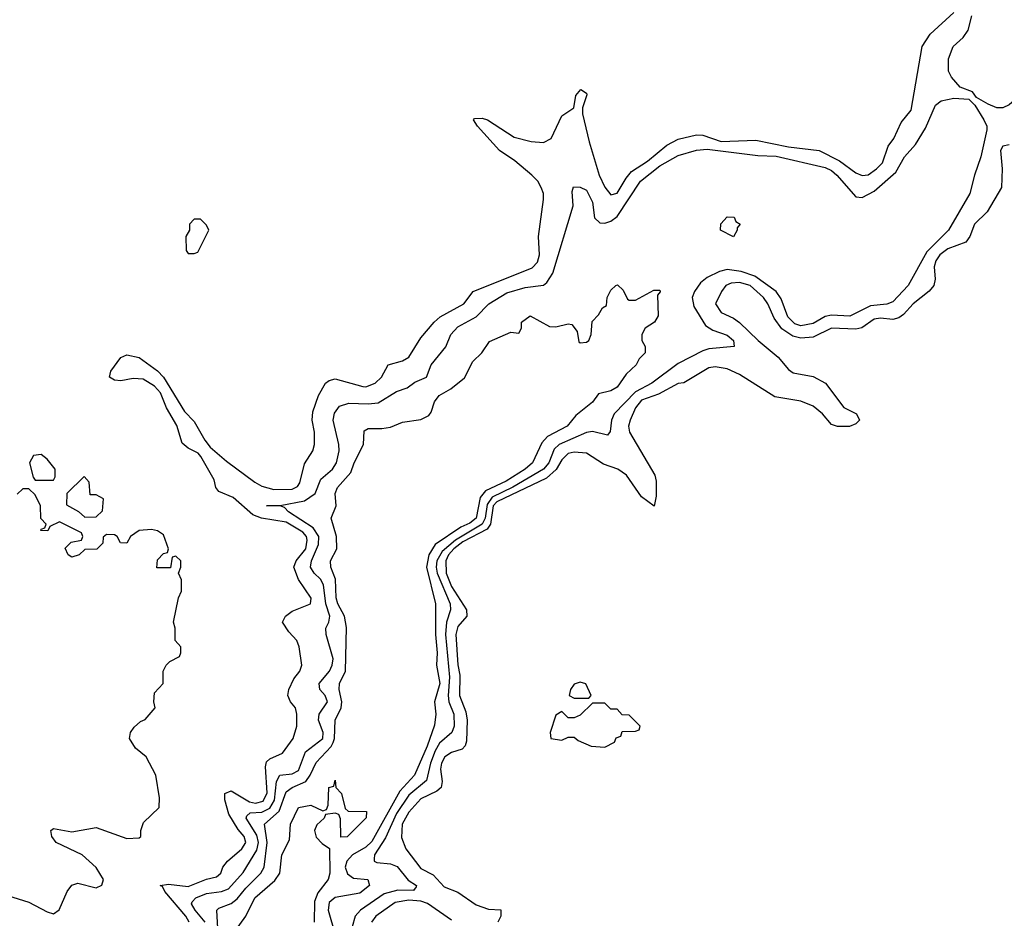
# Model space of a CAD drawing. Header units: inches. Extents: x 2380249 to 2585472, y 382747 to 546448.
# Tile 459 of 626: x 2504320 to 2507534, y 490483 to 493418. Entities that reach past the tile are written whole.
import ezdxf

# ---------------------------------------------------------------- set-up
doc = ezdxf.new("R2010")
doc.units = ezdxf.units.IN
doc.header["$MEASUREMENT"] = 0
doc.layers.add('C5409', color=7, linetype='Continuous')

msp = doc.modelspace()

# ---------------------------------------------------------------- linework, layer by layer
at = {"layer": 'C5409', "color": 4}
for points, elevation in [([(2504873, 490470), (2504862.6, 490490), (2504794, 490570), (2504786.3, 490586.3), (2504779, 490590), (2504805.7, 490594.3), (2504870, 490586.9), (2504930, 490610.4), (2504962, 490618), (2504977, 490630), (2504983.7, 490650), (2504998, 490670), (2505045.1, 490710), (2505058.7, 490730), (2505052.8, 490750), (2505033.1, 490773.1), (2505003.2, 490823.2), (2504989.8, 490869.8), (2504989.7, 490890.3), (2505010, 490898.7), (2505070, 490863), (2505090, 490858.5), (2505114.4, 490865.6), (2505127.6, 490892.4), (2505122.7, 490977.3), (2505125.6, 490994.4), (2505136.3, 491003.7), (2505177.5, 491022.5), (2505213, 491070), (2505224.7, 491110), (2505225.1, 491150), (2505220.9, 491170), (2505203.7, 491190), (2505195.6, 491210), (2505198.9, 491230), (2505215.3, 491264.7), (2505234.5, 491290), (2505240.9, 491310), (2505232.7, 491370), (2505225.2, 491390), (2505198.3, 491418.3), (2505178, 491450), (2505187.3, 491470), (2505210, 491486.4), (2505269.2, 491510), (2505271.3, 491528.7), (2505230, 491589.4), (2505215.1, 491630), (2505223.1, 491650), (2505254.4, 491690), (2505258, 491718), (2505255.8, 491730), (2505244.4, 491744.4), (2505190, 491776.2), (2505109.9, 491789.9), (2505080.7, 491800.7), (2505017.3, 491857.3), (2504970, 491877), (2504960.5, 491890), (2504954.5, 491914.5), (2504911.4, 491991.4), (2504902.3, 492002.3), (2504870, 492018.7), (2504850, 492035.1), (2504832.5, 492092.5), (2504798.9, 492150), (2504779.5, 492199.5), (2504760.4, 492220.4), (2504723.5, 492243.5), (2504690, 492246.3), (2504650, 492238.7), (2504630, 492240.7), (2504613.2, 492250), (2504617, 492270), (2504650, 492314.8), (2504670, 492322.8), (2504710, 492314), (2504770, 492270.4), (2504790, 492250.4), (2504858.5, 492138.5), (2504890, 492104.9), (2504924, 492044), (2504942, 492022), (2504995.5, 491975.5), (2505087.1, 491907.1), (2505110, 491894.7), (2505150, 491883.2), (2505210, 491884.7), (2505226.4, 491893.6), (2505234.8, 491905.2), (2505250, 491966.8), (2505277, 492010), (2505282.9, 492030), (2505282.9, 492070), (2505274.3, 492110), (2505277.4, 492137.4), (2505295.1, 492190), (2505318.4, 492230), (2505330, 492239.5), (2505350, 492244.4), (2505439.9, 492219.9), (2505450, 492218.9), (2505480.9, 492230), (2505501.6, 492250), (2505522.7, 492290), (2505570, 492303.7), (2505590, 492315.8), (2505630, 492378.4), (2505673.6, 492430), (2505692.9, 492447.1), (2505769.4, 492490), (2505800.9, 492530), (2505992.6, 492607.4), (2506010, 492626), (2506016.9, 492650), (2506014, 492710), (2506029.5, 492830.5), (2506029.5, 492850), (2506022.9, 492870), (2506011.6, 492890), (2505991.8, 492910), (2505936.8, 492956.8), (2505886.6, 492990), (2505814, 493070), (2505801.2, 493090), (2505804.8, 493095.2), (2505830, 493096), (2505846.8, 493090), (2505934.2, 493034.2), (2505990, 493020.2), (2506030, 493016), (2506055.1, 493030), (2506090, 493103.8), (2506129.3, 493130), (2506136, 493170), (2506152, 493190), (2506170, 493178), (2506171.8, 493171.8), (2506157.3, 493130), (2506157.1, 493110), (2506178.6, 493018.5), (2506211.8, 492910), (2506230, 492870.6), (2506250, 492845.5), (2506270, 492850.5), (2506299.6, 492900.4), (2506317.8, 492922.2), (2506370, 492955.6), (2506432.5, 493007.5), (2506470, 493027.6), (2506530, 493041.1), (2506550, 493040.2), (2506610, 493019.7), (2506723.6, 493023.6), (2506830, 493002.8), (2506930, 492990.3), (2506996.5, 492956.5), (2507050, 492917.1), (2507070, 492908.2), (2507090, 492910.7), (2507117.2, 492930), (2507137, 492950), (2507155.5, 493004.5), (2507174, 493030), (2507198, 493082), (2507230, 493122), (2507266.6, 493330), (2507292.7, 493370), (2507370, 493440.7)], 36), ([(2507780.2, 493439.8), (2507752.7, 493390), (2507717.2, 493362.8), (2507690, 493333.2), (2507662.5, 493317.5), (2507653, 493307), (2507647.9, 493292.1), (2507648.2, 493250), (2507630, 493207.6), (2507550, 493139.5), (2507530, 493129.6), (2507509.6, 493129.6), (2507481.6, 493141.6), (2507444, 493164), (2507430, 493182), (2507390, 493197.2), (2507362, 493230), (2507352, 493250), (2507351.6, 493290), (2507367, 493330), (2507400.1, 493359.9), (2507416.6, 493383.4), (2507428.3, 493430)], 32), ([(2504925.6, 490470), (2504892.6, 490510), (2504880.5, 490530), (2504882.9, 490537.1), (2504895.1, 490550), (2504930, 490563.9), (2504979, 490570), (2505001.3, 490578.7), (2505050, 490632.7), (2505094.5, 490705.5), (2505099.9, 490730), (2505093.9, 490753.9), (2505059.7, 490810), (2505062, 490818), (2505072.9, 490827.1), (2505110, 490829.3), (2505137, 490843), (2505151.5, 490868.5), (2505158.8, 490930), (2505169.7, 490950), (2505210, 490954.3), (2505230, 490965.3), (2505253.4, 491026.6), (2505309.6, 491070), (2505310.9, 491090), (2505295.8, 491130), (2505298, 491150), (2505325.1, 491190), (2505317.6, 491210), (2505299.3, 491230), (2505298, 491250), (2505331.2, 491290), (2505340.4, 491310), (2505343.1, 491330), (2505320.5, 491410), (2505319.6, 491430), (2505329.7, 491450.3), (2505332.2, 491470), (2505319.4, 491510), (2505311.4, 491571.4), (2505302, 491590), (2505281.6, 491610), (2505269.7, 491630), (2505272.2, 491650), (2505295.9, 491704.1), (2505296.4, 491730), (2505278.6, 491758.6), (2505198, 491810), (2505184.8, 491824.8), (2505170, 491829.5), (2505126, 491830), (2505170.5, 491830.5), (2505250, 491846.3), (2505284.2, 491870), (2505302.7, 491917.3), (2505341.6, 491950), (2505354.3, 491970), (2505362.4, 492010), (2505361.6, 492030), (2505343, 492110), (2505347.8, 492132.2), (2505364.2, 492155.8), (2505394.5, 492165.5), (2505457.1, 492162.9), (2505490, 492166.4), (2505550, 492203.1), (2505584.5, 492215.5), (2505610, 492234), (2505648, 492250), (2505663.7, 492290), (2505711.1, 492348.9), (2505727.3, 492390), (2505750, 492414.4), (2505810, 492446.7), (2505852, 492490), (2505910, 492526), (2505970, 492542.7), (2506029.7, 492550.3), (2506041.1, 492558.9), (2506060.4, 492590), (2506126.6, 492810), (2506123.1, 492856.9), (2506128, 492872), (2506150, 492871), (2506170, 492861), (2506190, 492822), (2506196, 492770), (2506214, 492754), (2506230, 492753), (2506250, 492759.5), (2506270, 492774.4), (2506347.1, 492890), (2506410, 492940.8), (2506470, 492974.3), (2506530, 492991.3), (2506564.8, 492995.2), (2506730, 492974.3), (2506790, 492972.2), (2506950, 492934.4), (2506970, 492924.9), (2506987.2, 492910), (2507050, 492839.5), (2507070, 492836.5), (2507110, 492857.4), (2507180.6, 492919.4), (2507208.3, 492970), (2507244.7, 493010), (2507277, 493063), (2507310, 493138.8), (2507327.8, 493152.2), (2507370, 493161.6), (2507418, 493158), (2507438, 493138), (2507468, 493090), (2507477.1, 493070), (2507477.6, 493057.6), (2507457.3, 492970), (2507436.5, 492910), (2507422, 492850), (2507351.8, 492730), (2507280.9, 492659), (2507220.3, 492550), (2507170, 492496.3), (2507151.2, 492488.8), (2507097, 492483), (2507030, 492449.8), (2506970, 492452.1), (2506950, 492448.7), (2506910, 492425.3), (2506870, 492417.7), (2506850, 492424.8), (2506827.1, 492447.1), (2506806.4, 492506.4), (2506789.8, 492529.8), (2506720.2, 492580.2), (2506675, 492595), (2506630, 492601.6), (2506605, 492595), (2506564.6, 492575.4), (2506542.1, 492557.9), (2506522.6, 492530), (2506515.4, 492510), (2506520.6, 492480.6), (2506559.1, 492419.1), (2506583.2, 492403.2), (2506630, 492387.7), (2506650.5, 492370), (2506652, 492350), (2506570, 492343.1), (2506550, 492336.4), (2506470, 492294.8), (2506383.7, 492230), (2506330, 492202.5), (2506260.3, 492130), (2506251.6, 492110), (2506247.7, 492072.3), (2506238.8, 492061.2), (2506190, 492072.6), (2506170, 492069.7), (2506081.1, 492030), (2506065.3, 492014.7), (2506047.2, 491970), (2506030.1, 491949.9), (2505930, 491890.6), (2505861.9, 491858.1), (2505845.8, 491834.2), (2505840.1, 491790), (2505830.1, 491770), (2505742.7, 491717.3), (2505699.5, 491680.5), (2505682, 491650), (2505679.1, 491630), (2505682.5, 491610), (2505725, 491510), (2505726, 491490), (2505713.8, 491450), (2505710.2, 491410), (2505723.5, 491270), (2505718.5, 491210), (2505721.2, 491190), (2505736.9, 491150), (2505738.9, 491110), (2505730.2, 491089.8), (2505690, 491054.7), (2505675.9, 491030), (2505661, 490990), (2505647.5, 490932.5), (2505590, 490884.8), (2505550, 490825.7), (2505514.1, 490745.9), (2505478.7, 490690), (2505477.3, 490677.3), (2505477.3, 490670), (2505485.4, 490665.4), (2505530, 490660.9), (2505552.1, 490652), (2505587.8, 490607.7), (2505614.9, 490590), (2505614.2, 490585.8), (2505606, 490574), (2505554.6, 490574.6), (2505510, 490562.8), (2505432.2, 490510), (2505414.9, 490490), (2505405.5, 490454.5)], 32), ([(2507550, 493009.2), (2507530, 493004), (2507522, 492990), (2507526.8, 492930), (2507524.7, 492870), (2507478.8, 492790), (2507437.3, 492750), (2507422, 492710), (2507408.5, 492691.5), (2507350, 492669.6), (2507324.2, 492650), (2507310.4, 492630), (2507305.7, 492610), (2507308.5, 492570), (2507303.8, 492550), (2507288.9, 492531.1), (2507237.1, 492490), (2507205.3, 492454.7), (2507190, 492444), (2507170, 492438.5), (2507130, 492442.6), (2507110, 492439.7), (2507069.1, 492410.9), (2507050, 492406.9), (2506970.2, 492409.8), (2506910, 492380.4), (2506870, 492377.2), (2506844, 492384), (2506808.2, 492408.2), (2506783.1, 492443.1), (2506762.4, 492490), (2506747.8, 492510), (2506704.5, 492550), (2506670, 492559.2), (2506642.5, 492557.5), (2506624.9, 492550), (2506610.8, 492530), (2506592, 492490), (2506610, 492461), (2506650, 492443), (2506670, 492428.2), (2506730.4, 492370), (2506795.8, 492315.8), (2506830, 492275.5), (2506844.8, 492264.8), (2506910, 492252), (2506950.3, 492230.2), (2507010, 492151), (2507052, 492130), (2507062, 492110), (2507050, 492098), (2507029.1, 492089.1), (2506990, 492089), (2506970, 492095.3), (2506941.2, 492130), (2506910, 492155.6), (2506870, 492171.5), (2506785.7, 492185.7), (2506670, 492258.4), (2506630, 492277.6), (2506590, 492283.6), (2506570, 492280.7), (2506488.2, 492231.8), (2506470, 492229.4), (2506405.2, 492194.8), (2506350, 492175.1), (2506330.4, 492150), (2506312.4, 492110), (2506307.2, 492090), (2506310.4, 492070), (2506393, 491930), (2506398, 491910), (2506398, 491862), (2506390.8, 491829.2), (2506350, 491859.3), (2506300.7, 491930), (2506272.3, 491950), (2506226.2, 491966.2), (2506170, 492002), (2506130, 492005.1), (2506110, 492000.5), (2506090, 491980.7), (2506071.7, 491948.3), (2506039.5, 491920.5), (2505877.2, 491842.8), (2505865.9, 491830), (2505856.6, 491770), (2505845.9, 491754.1), (2505767.1, 491712.9), (2505737.3, 491690), (2505719.8, 491670), (2505710.9, 491650), (2505711.9, 491610), (2505730, 491567), (2505778.3, 491490), (2505779.5, 491470), (2505750, 491436.2), (2505743.8, 491410), (2505750.2, 491310.2), (2505756.5, 491276.5), (2505755.8, 491210), (2505776.7, 491156.7), (2505781.2, 491130), (2505778.9, 491061.1), (2505774.2, 491045.8), (2505764.2, 491035.8), (2505730, 491024), (2505707.8, 491010), (2505696.9, 490990), (2505693.2, 490970), (2505699, 490930), (2505696.4, 490910), (2505681.8, 490898.2), (2505630, 490873.3), (2505590.3, 490830), (2505569.1, 490790), (2505566.6, 490746.6), (2505580.5, 490710), (2505630, 490646), (2505670, 490624.9), (2505705.8, 490585.8), (2505750, 490568.7), (2505810, 490527), (2505850, 490512.4), (2505890.6, 490510.6), (2505890.5, 490489.5), (2505881, 490470)], 36), ([(2504967.1, 490450), (2504963.7, 490510), (2504970, 490516.3), (2505010, 490531.6), (2505030, 490546), (2505058.4, 490581.6), (2505107.1, 490630), (2505117.7, 490650), (2505127.8, 490730), (2505119.7, 490790), (2505167, 490833), (2505190, 490896.4), (2505209.4, 490910), (2505254, 490930), (2505268.7, 490950), (2505287.8, 490992.2), (2505336.3, 491043.7), (2505343.3, 491056.7), (2505348.2, 491070), (2505349.8, 491130), (2505369.8, 491170.2), (2505371.8, 491190), (2505363.1, 491230), (2505363.5, 491250), (2505383.5, 491290), (2505387.1, 491432.9), (2505380.4, 491470), (2505358.5, 491510), (2505352.8, 491530), (2505351.3, 491590), (2505336.2, 491630), (2505334.5, 491650), (2505355.1, 491690), (2505354.5, 491730), (2505337.2, 491790), (2505353.2, 491830), (2505349.6, 491870), (2505357, 491890), (2505401.5, 491938.5), (2505412, 491970), (2505442, 492030), (2505444.8, 492075.2), (2505457.2, 492082.8), (2505502, 492082), (2505530, 492086.4), (2505570, 492103), (2505630, 492112), (2505655.3, 492124.7), (2505663.8, 492136.2), (2505674.5, 492170), (2505689.6, 492190), (2505727.7, 492212.3), (2505771.6, 492248.4), (2505798.9, 492301.1), (2505828.7, 492330), (2505853.6, 492366.4), (2505923.1, 492396.9), (2505950, 492394), (2505958, 492410), (2505958, 492430), (2505986, 492450), (2506050, 492416), (2506070, 492414.8), (2506110, 492424.7), (2506122, 492422), (2506139.6, 492399.6), (2506145.4, 492365.4), (2506150, 492362), (2506170, 492364.7), (2506178, 492370), (2506186, 492390), (2506188.4, 492431.6), (2506210, 492454), (2506223.1, 492476.9), (2506235.3, 492484.7), (2506238, 492510), (2506250, 492534), (2506266, 492550), (2506272, 492552), (2506290, 492534), (2506304.7, 492504.7), (2506310, 492502), (2506330, 492502), (2506390, 492534), (2506410, 492534), (2506411.3, 492528.7), (2506402, 492518), (2506404.7, 492450), (2506392, 492430), (2506362, 492410), (2506351.3, 492390), (2506351.3, 492370), (2506362, 492350), (2506362, 492330), (2506342, 492310), (2506332, 492290), (2506299.6, 492260.4), (2506270, 492218), (2506250, 492205.2), (2506210, 492195.3), (2506190, 492168.7), (2506135.2, 492124.8), (2506106.8, 492090), (2506043.4, 492056.6), (2506024.6, 492035.4), (2505994, 491970), (2505970.4, 491950), (2505908.2, 491910), (2505841.1, 491878.9), (2505822.7, 491857.3), (2505810.2, 491790), (2505790, 491773), (2505760.2, 491759.8), (2505676.7, 491703.3), (2505655.8, 491670), (2505647.6, 491630), (2505677.4, 491510), (2505676.9, 491410), (2505682.8, 491350), (2505680.3, 491310), (2505691.1, 491250), (2505674.3, 491190), (2505678.7, 491150), (2505673.8, 491113.8), (2505650, 491045.1), (2505609, 490950), (2505561.4, 490898.6), (2505470, 490733.7), (2505450, 490715.1), (2505407, 490690), (2505387.6, 490670), (2505382.8, 490650), (2505390, 490627.7), (2505410, 490614), (2505456, 490610), (2505462, 490590), (2505430, 490564.7), (2505350, 490551.3), (2505330, 490534), (2505326.7, 490510), (2505350.3, 490430)], 28), ([(2504230, 490572.7), (2504350, 490535.5), (2504410, 490504), (2504430, 490498), (2504448.9, 490511.1), (2504475.3, 490570), (2504490, 490591.3), (2504510, 490598), (2504570, 490582), (2504588.4, 490591.6), (2504593.2, 490610), (2504570, 490648.7), (2504524, 490690), (2504439, 490730), (2504425.2, 490750), (2504422, 490770), (2504430, 490776), (2504490, 490765.5), (2504570, 490779.1), (2504670, 490743), (2504710, 490746), (2504715.3, 490750), (2504715.3, 490770), (2504724.7, 490795.3), (2504774.8, 490845.2), (2504776.5, 490876.5), (2504764, 490950), (2504732.7, 491010), (2504698, 491038), (2504679, 491070), (2504682, 491090), (2504693.2, 491106.8), (2504714.6, 491125.4), (2504730, 491132), (2504762, 491170), (2504758, 491190), (2504760.4, 491219.6), (2504788, 491250), (2504788.7, 491290), (2504798, 491310), (2504810, 491322), (2504842, 491338), (2504846, 491350), (2504846, 491370), (2504828, 491390), (2504828, 491430), (2504822, 491450), (2504838, 491530), (2504848.4, 491551.6), (2504848.4, 491588.4), (2504838, 491610), (2504846, 491630), (2504846, 491650), (2504830, 491666), (2504818, 491662), (2504812.7, 491627.3), (2504767.3, 491627.3), (2504770, 491654), (2504790, 491674), (2504802, 491678), (2504806, 491690), (2504790, 491735.3), (2504770, 491748.7), (2504750, 491752.7), (2504710, 491749), (2504682, 491730), (2504670, 491708), (2504648.7, 491708.7), (2504638, 491730), (2504630, 491735.3), (2504603.6, 491736.4), (2504592.7, 491727.3), (2504591.6, 491708.4), (2504571.6, 491688.4), (2504532.7, 491687.3), (2504514, 491670), (2504490, 491662), (2504478, 491670), (2504468.4, 491691.6), (2504488.4, 491711.6), (2504522, 491718), (2504526, 491730), (2504522, 491742), (2504450, 491778), (2504418, 491762), (2504411.6, 491748.4), (2504388.9, 491748.9), (2504390, 491754), (2504402, 491758), (2504406, 491770), (2504388.9, 491788.9), (2504388, 491830), (2504370, 491866), (2504350, 491886), (2504330, 491886), (2504312, 491868)], 44), ([(2505010, 490424), (2505058, 490490), (2505087.3, 490550), (2505153.3, 490606.7), (2505169.6, 490630), (2505176, 490690), (2505200.4, 490739.6), (2505204, 490790), (2505230, 490844.7), (2505270, 490852), (2505310, 490834), (2505322, 490838), (2505327.3, 490852.7), (2505329, 490910), (2505346, 490914), (2505350, 490934), (2505352, 490910), (2505370.7, 490890.7), (2505382, 490842), (2505392.7, 490832.7), (2505452, 490832), (2505451.3, 490811.3), (2505388.9, 490748.9), (2505368.4, 490748.4), (2505367.3, 490807.3), (2505362, 490822), (2505350, 490826), (2505318, 490822), (2505314, 490810), (2505290, 490788), (2505282.8, 490770), (2505287.9, 490747.9), (2505307.1, 490727.1), (2505331.1, 490711.1), (2505332.2, 490630), (2505327.3, 490610), (2505293.6, 490566.4), (2505282.3, 490537.7), (2505281.6, 490470)], 24), ([(2505730, 490476.5), (2505651.6, 490531.6), (2505630, 490538.7), (2505590, 490542.3), (2505545.3, 490534.7), (2505483, 490490), (2505468.5, 490470)], 36)]:
    msp.add_lwpolyline(points, dxfattribs=dict(at, elevation=elevation))
for points, elevation in [([(2504910, 492766), (2504890, 492766), (2504874, 492750), (2504874, 492730), (2504862, 492710), (2504863.6, 492663.6), (2504870, 492654), (2504890, 492654), (2504902, 492658), (2504938, 492730), (2504930, 492746)], 44), ([(2506650, 492708.7), (2506608, 492730), (2506608.7, 492751.3), (2506630, 492774), (2506652.7, 492772.7), (2506658, 492758), (2506672, 492750), (2506662, 492738), (2506662, 492730)], 28), ([(2504390, 491998), (2504365.4, 491994.6), (2504352, 491970), (2504363.6, 491923.6), (2504370, 491914), (2504430, 491914), (2504435.3, 491924.7), (2504435.3, 491950), (2504410, 491982)], 44), ([(2504530, 491926), (2504474, 491870), (2504472.7, 491832.7), (2504511.6, 491811.6), (2504532.7, 491792.7), (2504570, 491794), (2504590, 491814), (2504593.2, 491853.2), (2504570, 491866), (2504550, 491866), (2504547.3, 491907.3)], 44), ([(2506150, 491254), (2506130, 491248), (2506118, 491230), (2506114, 491210), (2506130, 491202), (2506170, 491202), (2506178, 491202), (2506186, 491210), (2506168.4, 491248.4)], 44), ([(2506230, 491186), (2506190, 491186), (2506150, 491146), (2506130, 491138), (2506110, 491138), (2506090, 491158), (2506070, 491146), (2506052, 491090), (2506054, 491070), (2506090, 491064.7), (2506110, 491074), (2506130, 491074), (2506143.6, 491063.6), (2506185.4, 491045.4), (2506230, 491042), (2506262, 491058), (2506267.3, 491072.7), (2506282, 491078), (2506287.3, 491092.7), (2506330, 491094), (2506342, 491098), (2506346, 491110), (2506310, 491146), (2506287.3, 491147.3), (2506270, 491166), (2506250, 491166)], 44)]:
    msp.add_lwpolyline(points, close=True, dxfattribs=dict(at, elevation=elevation))

doc.saveas('drawing.dxf')
